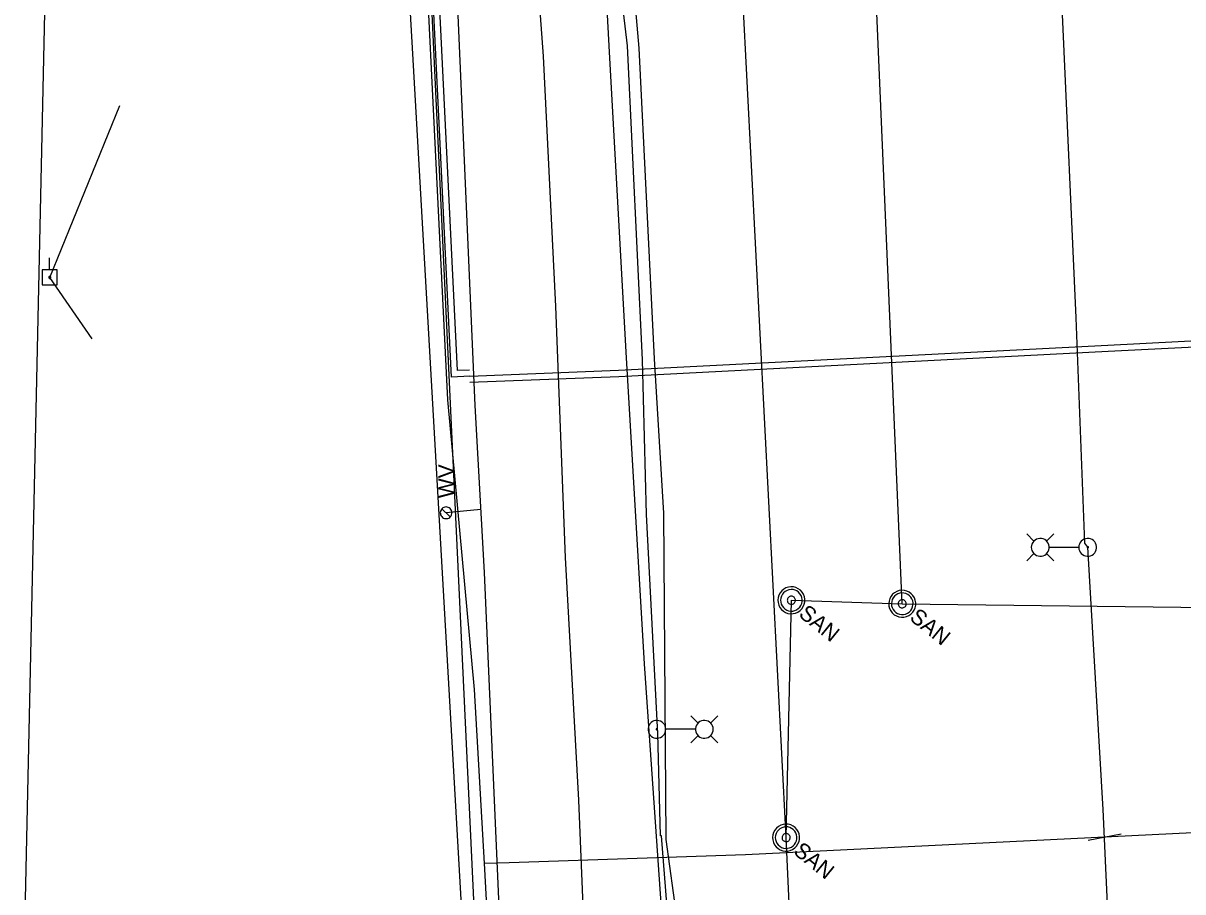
# Model space of a CAD drawing. Extents: x 596028 to 606371, y 330010 to 403088.
# Drawn here: x 604703.2 to 604986.5, y 334650.2 to 334862.4 of the extents above; entities that cross this region are included whole.
import ezdxf

# ---------------------------------------------------------------- set-up
doc = ezdxf.new("R2010")
doc.units = 0
for name, color, linetype in [('E_FTMS_Conduit', 7, 'Continuous'), ('E_LTG', 7, 'Continuous'), ('E_LTG_CID', 7, 'Continuous'), ('E_UTL_E_UG', 7, 'Continuous'), ('E_UTL_EPowerPole', 7, 'Continuous'), ('E_UTL_FO_UG_QWEST', 7, 'Continuous'), ('E_UTL_G_UG', 7, 'Continuous'), ('E_UTL_Overhead', 7, 'Continuous'), ('E_UTL_SAN_MH', 7, 'Continuous'), ('E_UTL_SAN_UG', 7, 'Continuous'), ('E_UTL_SAN_UG_MMSD', 7, 'Continuous'), ('E_UTL_T_UG', 7, 'Continuous'), ('E_UTL_TV_UG', 7, 'Continuous'), ('E_UTL_W', 7, 'Continuous'), ('E_UTL_W_UG', 7, 'Continuous')]:
    doc.layers.add(name, color=color, linetype=linetype)

msp = doc.modelspace()

# ---------------------------------------------------------------- linework, layer by layer
at = {"layer": 'E_FTMS_Conduit'}
msp.add_lwpolyline([(604879.25, 334317.86), (604874.33, 334402.45), (604871.01, 334441.38), (604869.22, 334499.65), (604867.19, 334547.69), (604865.66, 334623.82), (604860.3, 334662.92), (604859.68, 334742.73), (604857.4, 334780.45), (604853.68, 334856.29), (604850.24, 334895.79), (604847.27, 334936.94), (604849.45, 335010.26), (604843.22, 335054.36), (604842.26, 335092.55)], dxfattribs=at)
at = {"layer": 'E_LTG'}
for points in [[(604950.15, 334735.87), (604948.38, 334737.65)], [(604953.2, 334735.87), (604954.98, 334737.65)], [(604949.5, 334734.35), (604949.54, 334733.94), (604949.66, 334733.54), (604949.85, 334733.17), (604950.1, 334732.85), (604950.41, 334732.58), (604950.77, 334732.37), (604951.16, 334732.24), (604951.57, 334732.18), (604951.99, 334732.2), (604952.39, 334732.29), (604952.76, 334732.47), (604953.1, 334732.71), (604953.39, 334733.01), (604953.61, 334733.35), (604953.76, 334733.74), (604953.84, 334734.14), (604953.84, 334734.56), (604953.76, 334734.96), (604953.61, 334735.35), (604953.39, 334735.7), (604953.1, 334735.99), (604952.76, 334736.23), (604952.39, 334736.41), (604951.99, 334736.5), (604951.57, 334736.52), (604951.16, 334736.46), (604950.77, 334736.33), (604950.41, 334736.12), (604950.1, 334735.85), (604949.85, 334735.53), (604949.66, 334735.16), (604949.54, 334734.76), (604949.5, 334734.35)], [(604953.89, 334734.35), (604961.07, 334734.35)], [(604961.1, 334734.35), (604961.14, 334733.94), (604961.26, 334733.54), (604961.45, 334733.17), (604961.71, 334732.85), (604962.02, 334732.58), (604962.38, 334732.37), (604962.77, 334732.24), (604963.18, 334732.18), (604963.59, 334732.2), (604963.99, 334732.29), (604964.37, 334732.47), (604964.7, 334732.71), (604964.99, 334733.01), (604965.21, 334733.35), (604965.37, 334733.74), (604965.45, 334734.14), (604965.45, 334734.56), (604965.37, 334734.96), (604965.21, 334735.35), (604964.99, 334735.7), (604964.7, 334735.99), (604964.37, 334736.23), (604963.99, 334736.41), (604963.59, 334736.5), (604963.18, 334736.52), (604962.77, 334736.46), (604962.38, 334736.33), (604962.02, 334736.12), (604961.71, 334735.85), (604961.45, 334735.53), (604961.26, 334735.16), (604961.14, 334734.76), (604961.1, 334734.35)], [(604963.11, 334734.35), (604963.12, 334734.32), (604963.13, 334734.29), (604963.14, 334734.26), (604963.16, 334734.24), (604963.18, 334734.21), (604963.21, 334734.2), (604963.24, 334734.19), (604963.27, 334734.18), (604963.3, 334734.19), (604963.33, 334734.19), (604963.36, 334734.21), (604963.39, 334734.22), (604963.41, 334734.25), (604963.43, 334734.27), (604963.44, 334734.3), (604963.45, 334734.33), (604963.45, 334734.37), (604963.44, 334734.4), (604963.43, 334734.43), (604963.41, 334734.45), (604963.39, 334734.48), (604963.36, 334734.49), (604963.33, 334734.51), (604963.3, 334734.52), (604963.27, 334734.52), (604963.24, 334734.51), (604963.21, 334734.5), (604963.18, 334734.49), (604963.16, 334734.47), (604963.14, 334734.44), (604963.13, 334734.41), (604963.12, 334734.38), (604963.11, 334734.35)], [(604950.15, 334732.83), (604948.38, 334731.05)], [(604953.2, 334732.83), (604954.98, 334731.05)], [(604860.2, 334689.88), (604860.16, 334690.29), (604860.04, 334690.69), (604859.85, 334691.06), (604859.59, 334691.38), (604859.28, 334691.65), (604858.92, 334691.86), (604858.53, 334691.99), (604858.12, 334692.05), (604857.71, 334692.03), (604857.31, 334691.94), (604856.93, 334691.76), (604856.6, 334691.52), (604856.31, 334691.23), (604856.09, 334690.88), (604855.93, 334690.49), (604855.85, 334690.09), (604855.85, 334689.67), (604855.93, 334689.27), (604856.09, 334688.88), (604856.31, 334688.54), (604856.6, 334688.24), (604856.93, 334688), (604857.31, 334687.82), (604857.71, 334687.73), (604858.12, 334687.71), (604858.53, 334687.77), (604858.92, 334687.9), (604859.28, 334688.11), (604859.59, 334688.38), (604859.85, 334688.7), (604860.04, 334689.07), (604860.16, 334689.47), (604860.2, 334689.88)], [(604868.1, 334691.41), (604866.32, 334693.18)], [(604871.8, 334689.88), (604871.76, 334690.29), (604871.64, 334690.69), (604871.45, 334691.06), (604871.2, 334691.38), (604870.89, 334691.65), (604870.53, 334691.86), (604870.14, 334691.99), (604869.73, 334692.05), (604869.31, 334692.03), (604868.91, 334691.94), (604868.54, 334691.76), (604868.2, 334691.52), (604867.91, 334691.23), (604867.69, 334690.88), (604867.54, 334690.49), (604867.46, 334690.09), (604867.46, 334689.67), (604867.54, 334689.27), (604867.69, 334688.88), (604867.91, 334688.54), (604868.2, 334688.24), (604868.54, 334688), (604868.91, 334687.82), (604869.31, 334687.73), (604869.73, 334687.71), (604870.14, 334687.77), (604870.53, 334687.9), (604870.89, 334688.11), (604871.2, 334688.38), (604871.45, 334688.7), (604871.64, 334689.07), (604871.76, 334689.47), (604871.8, 334689.88)], [(604871.15, 334691.41), (604872.92, 334693.18)], [(604858.19, 334689.88), (604858.18, 334689.91), (604858.17, 334689.94), (604858.16, 334689.97), (604858.14, 334690), (604858.12, 334690.02), (604858.09, 334690.03), (604858.06, 334690.04), (604858.03, 334690.05), (604858, 334690.05), (604857.97, 334690.04), (604857.94, 334690.02), (604857.91, 334690.01), (604857.89, 334689.98), (604857.87, 334689.96), (604857.86, 334689.93), (604857.85, 334689.9), (604857.85, 334689.86), (604857.86, 334689.83), (604857.87, 334689.8), (604857.89, 334689.78), (604857.91, 334689.75), (604857.94, 334689.74), (604857.97, 334689.72), (604858, 334689.72), (604858.03, 334689.71), (604858.06, 334689.72), (604858.09, 334689.73), (604858.12, 334689.75), (604858.14, 334689.77), (604858.16, 334689.79), (604858.17, 334689.82), (604858.18, 334689.85), (604858.19, 334689.88)], [(604867.41, 334689.88), (604860.23, 334689.88)], [(604868.1, 334688.36), (604866.32, 334686.58)], [(604871.15, 334688.36), (604872.92, 334686.58)]]:
    msp.add_lwpolyline(points, dxfattribs=at)
at = {"layer": 'E_LTG_CID'}
for points in [[(604984.57, 334308.11), (604981.59, 334376.96), (604977.46, 334456.81), (604974.81, 334512.43), (604972.91, 334554.54), (604971.93, 334555.31), (604969.99, 334606.09), (604967.03, 334670.29), (604963.28, 334734.35), (604962.55, 334735.4), (604960.49, 334790.4), (604957.1, 334864.55), (604955.09, 334914.72), (604953.95, 334915.4), (604951.63, 334970.04), (604948.08, 335053.71), (604947.83, 335094)], [(604880.77, 334279.22), (604877.9, 334332.63), (604875.59, 334362.14), (604875.62, 334362.19), (604873, 334402.5), (604870.03, 334441.43), (604866.9, 334512.99), (604865.14, 334547.04), (604862.3, 334623.54), (604859.11, 334663.85), (604858.92, 334663.88), (604858.21, 334688.84), (604855.44, 334742.39), (604854.47, 334780.17), (604850.82, 334856.89), (604849.46, 334868.66), (604849.2, 334895.58), (604846.51, 334937.17), (604845.63, 335013.58), (604843.13, 335051.79), (604840.88, 335092.82)]]:
    msp.add_lwpolyline(points, dxfattribs=at)
at = {"layer": 'E_UTL_E_UG'}
msp.add_lwpolyline([(604861.75, 334225.99), (604854.45, 334356.74), (604852.93, 334403.87), (604848.36, 334473.21), (604845.77, 334520.34), (604845.77, 334520.23), (604841.27, 334614.96), (604838.91, 334672.58), (604835.72, 334731.86), (604833.33, 334793.2), (604830.28, 334854.41), (604827.22, 334896.47), (604826.3, 334974.48), (604823.31, 335011.26), (604820.86, 335070.81), (604819.86, 335112.84)], dxfattribs=at)
at = {"layer": 'E_UTL_EPowerPole'}
for points in [[(604709.65, 334802.16), (604709.65, 334805.07)], [(604711.49, 334802.16), (604707.81, 334802.16)], [(604707.81, 334802.16), (604707.81, 334798.47)], [(604711.49, 334798.47), (604711.49, 334802.16)], [(604709.92, 334800.32), (604709.92, 334800.37), (604709.9, 334800.41), (604709.88, 334800.45), (604709.85, 334800.49), (604709.82, 334800.51), (604709.78, 334800.54), (604709.74, 334800.55), (604709.69, 334800.56), (604709.65, 334800.56), (604709.6, 334800.55), (604709.56, 334800.53), (604709.53, 334800.5), (604709.49, 334800.47), (604709.47, 334800.43), (604709.45, 334800.39), (604709.44, 334800.34), (604709.44, 334800.3), (604709.45, 334800.25), (604709.47, 334800.21), (604709.49, 334800.17), (604709.53, 334800.14), (604709.56, 334800.11), (604709.6, 334800.1), (604709.65, 334800.08), (604709.69, 334800.08), (604709.74, 334800.09), (604709.78, 334800.1), (604709.82, 334800.13), (604709.85, 334800.16), (604709.88, 334800.19), (604709.9, 334800.23), (604709.92, 334800.28), (604709.92, 334800.32)], [(604707.81, 334798.47), (604711.49, 334798.47)]]:
    msp.add_lwpolyline(points, dxfattribs=at)
at = {"layer": 'E_UTL_FO_UG_QWEST'}
msp.add_lwpolyline([(604876.98, 334256.9), (604873.2, 334330.88), (604873.06, 334361.71), (604869.66, 334408.48), (604865.91, 334483.81), (604863.36, 334557.53), (604860.02, 334633.27), (604855.03, 334705.91), (604850.49, 334782.01), (604846.38, 334856.9), (604842.05, 334937.04), (604840.43, 335012.73), (604837.31, 335089.26)], dxfattribs=at)
at = {"layer": 'E_UTL_G_UG'}
msp.add_line((604815.94, 334657.1), (604813.42, 334699.61), dxfattribs=at)
for points in [[(604813.42, 334699.61), (604806.93, 334770.39), (604798.55, 334940.51), (604787.65, 334990.89)], [(604812.28, 334776.17), (604807.85, 334775.95), (604797.39, 334990.74), (604793.88, 334990.8)], [(604812.2, 334777.67), (604809.28, 334777.52), (604798.88, 334990.82)], [(604812.28, 334776.17), (604848.61, 334777.63), (604968.22, 334783.76), (605004.07, 334785.59), (605010.36, 334785.8)], [(604812.34, 334774.67), (604848.68, 334776.13), (604968.3, 334782.26), (605004.13, 334784.09), (605010.41, 334784.3)], [(604821.91, 334657.37), (604879.7, 334659.25), (605023.72, 334666.34)], [(604963.41, 334662.8), (604971.42, 334664.33)], [(604817.57, 334627.11), (604815.91, 334657.17), (604821.91, 334657.37)]]:
    msp.add_lwpolyline(points, dxfattribs=at)
at = {"layer": 'E_UTL_Overhead'}
for p, q in [((604709.68, 334800.32), (604726.78, 334842.33)), ((604720.04, 334785.26), (604709.68, 334800.32))]:
    msp.add_line(p, q, dxfattribs=at)
at = {"layer": 'E_UTL_SAN_MH'}
for points in [[(604893.44, 334719.33), (604893.78, 334719.86), (604894.03, 334720.43), (604894.15, 334721.05), (604894.16, 334721.68), (604894.05, 334722.29), (604893.83, 334722.88), (604893.5, 334723.41), (604893.07, 334723.87), (604892.57, 334724.24), (604892, 334724.51), (604891.39, 334724.67), (604890.77, 334724.71), (604890.15, 334724.63), (604889.55, 334724.43), (604889, 334724.13), (604888.52, 334723.73), (604888.13, 334723.24), (604887.83, 334722.68), (604887.64, 334722.09), (604887.57, 334721.46), (604887.62, 334720.84), (604887.79, 334720.23), (604888.07, 334719.67), (604888.45, 334719.17), (604888.92, 334718.75), (604889.46, 334718.43), (604890.05, 334718.22), (604890.67, 334718.12), (604891.29, 334718.14), (604891.91, 334718.28), (604892.48, 334718.53), (604893, 334718.89), (604893.44, 334719.33)], [(604892.92, 334719.75), (604893.2, 334720.17), (604893.4, 334720.63), (604893.5, 334721.12), (604893.51, 334721.62), (604893.42, 334722.12), (604893.24, 334722.59), (604892.97, 334723.01), (604892.63, 334723.38), (604892.23, 334723.68), (604891.78, 334723.89), (604891.29, 334724.02), (604890.79, 334724.05), (604890.29, 334723.99), (604889.81, 334723.83), (604889.38, 334723.59), (604888.99, 334723.26), (604888.68, 334722.87), (604888.44, 334722.43), (604888.29, 334721.95), (604888.23, 334721.45), (604888.27, 334720.95), (604888.41, 334720.47), (604888.63, 334720.02), (604888.94, 334719.62), (604889.31, 334719.28), (604889.74, 334719.03), (604890.21, 334718.86), (604890.71, 334718.78), (604891.21, 334718.79), (604891.7, 334718.9), (604892.16, 334719.11), (604892.57, 334719.39), (604892.92, 334719.75)], [(604920.53, 334718.47), (604920.88, 334719), (604921.12, 334719.58), (604921.25, 334720.19), (604921.26, 334720.82), (604921.15, 334721.43), (604920.92, 334722.02), (604920.59, 334722.55), (604920.16, 334723.01), (604919.66, 334723.39), (604919.09, 334723.65), (604918.49, 334723.81), (604917.86, 334723.85), (604917.24, 334723.77), (604916.64, 334723.58), (604916.09, 334723.27), (604915.61, 334722.87), (604915.22, 334722.38), (604914.92, 334721.83), (604914.74, 334721.23), (604914.67, 334720.6), (604914.72, 334719.98), (604914.88, 334719.37), (604915.16, 334718.81), (604915.54, 334718.31), (604916.01, 334717.89), (604916.55, 334717.57), (604917.14, 334717.36), (604917.76, 334717.26), (604918.39, 334717.28), (604919, 334717.42), (604919.57, 334717.67), (604920.09, 334718.03), (604920.53, 334718.47)], [(604920.02, 334718.89), (604920.29, 334719.31), (604920.49, 334719.77), (604920.59, 334720.26), (604920.6, 334720.76), (604920.51, 334721.26), (604920.33, 334721.73), (604920.07, 334722.15), (604919.72, 334722.52), (604919.32, 334722.82), (604918.87, 334723.03), (604918.38, 334723.16), (604917.88, 334723.19), (604917.38, 334723.13), (604916.91, 334722.97), (604916.47, 334722.73), (604916.08, 334722.4), (604915.77, 334722.01), (604915.53, 334721.57), (604915.38, 334721.09), (604915.33, 334720.59), (604915.37, 334720.09), (604915.5, 334719.61), (604915.72, 334719.16), (604916.03, 334718.76), (604916.4, 334718.43), (604916.83, 334718.17), (604917.3, 334718), (604917.8, 334717.92), (604918.3, 334717.93), (604918.79, 334718.05), (604919.25, 334718.25), (604919.66, 334718.53), (604920.02, 334718.89)], [(604891.64, 334720.79), (604891.75, 334720.94), (604891.82, 334721.12), (604891.86, 334721.3), (604891.86, 334721.49), (604891.83, 334721.68), (604891.76, 334721.85), (604891.66, 334722.01), (604891.53, 334722.15), (604891.38, 334722.26), (604891.21, 334722.34), (604891.03, 334722.39), (604890.84, 334722.4), (604890.66, 334722.38), (604890.48, 334722.32), (604890.31, 334722.23), (604890.17, 334722.11), (604890.05, 334721.96), (604889.96, 334721.79), (604889.91, 334721.61), (604889.88, 334721.43), (604889.9, 334721.24), (604889.95, 334721.06), (604890.03, 334720.89), (604890.15, 334720.74), (604890.29, 334720.61), (604890.45, 334720.52), (604890.63, 334720.45), (604890.81, 334720.42), (604891, 334720.43), (604891.18, 334720.47), (604891.36, 334720.55), (604891.51, 334720.65), (604891.64, 334720.79)], [(604918.73, 334719.93), (604918.84, 334720.09), (604918.91, 334720.26), (604918.95, 334720.44), (604918.95, 334720.63), (604918.92, 334720.82), (604918.85, 334720.99), (604918.75, 334721.15), (604918.63, 334721.29), (604918.47, 334721.4), (604918.3, 334721.48), (604918.12, 334721.53), (604917.93, 334721.54), (604917.75, 334721.52), (604917.57, 334721.46), (604917.4, 334721.37), (604917.26, 334721.25), (604917.14, 334721.1), (604917.05, 334720.93), (604917, 334720.76), (604916.98, 334720.57), (604916.99, 334720.38), (604917.04, 334720.2), (604917.13, 334720.03), (604917.24, 334719.88), (604917.38, 334719.76), (604917.54, 334719.66), (604917.72, 334719.59), (604917.9, 334719.57), (604918.09, 334719.57), (604918.28, 334719.61), (604918.45, 334719.69), (604918.6, 334719.8), (604918.73, 334719.93)], [(604892.15, 334661.33), (604892.49, 334661.86), (604892.74, 334662.44), (604892.86, 334663.05), (604892.87, 334663.68), (604892.76, 334664.3), (604892.54, 334664.88), (604892.21, 334665.41), (604891.78, 334665.87), (604891.28, 334666.25), (604890.71, 334666.52), (604890.1, 334666.67), (604889.48, 334666.71), (604888.85, 334666.63), (604888.26, 334666.44), (604887.71, 334666.13), (604887.23, 334665.73), (604886.83, 334665.24), (604886.54, 334664.69), (604886.35, 334664.09), (604886.28, 334663.46), (604886.33, 334662.84), (604886.5, 334662.23), (604886.78, 334661.67), (604887.16, 334661.17), (604887.63, 334660.75), (604888.17, 334660.43), (604888.76, 334660.22), (604889.38, 334660.12), (604890, 334660.14), (604890.62, 334660.28), (604891.19, 334660.53), (604891.71, 334660.89), (604892.15, 334661.33)], [(604891.63, 334661.75), (604891.91, 334662.17), (604892.1, 334662.63), (604892.21, 334663.12), (604892.21, 334663.62), (604892.13, 334664.12), (604891.95, 334664.59), (604891.68, 334665.01), (604891.34, 334665.38), (604890.94, 334665.68), (604890.48, 334665.9), (604890, 334666.02), (604889.5, 334666.05), (604889, 334665.99), (604888.52, 334665.83), (604888.08, 334665.59), (604887.7, 334665.26), (604887.38, 334664.87), (604887.15, 334664.43), (604887, 334663.95), (604886.94, 334663.45), (604886.98, 334662.95), (604887.12, 334662.47), (604887.34, 334662.02), (604887.65, 334661.62), (604888.02, 334661.29), (604888.45, 334661.03), (604888.92, 334660.86), (604889.42, 334660.78), (604889.92, 334660.8), (604890.41, 334660.91), (604890.87, 334661.11), (604891.28, 334661.39), (604891.63, 334661.75)], [(604890.35, 334662.79), (604890.46, 334662.95), (604890.53, 334663.12), (604890.57, 334663.3), (604890.57, 334663.49), (604890.54, 334663.68), (604890.47, 334663.85), (604890.37, 334664.01), (604890.24, 334664.15), (604890.09, 334664.26), (604889.92, 334664.34), (604889.74, 334664.39), (604889.55, 334664.4), (604889.36, 334664.38), (604889.19, 334664.32), (604889.02, 334664.23), (604888.88, 334664.11), (604888.76, 334663.96), (604888.67, 334663.8), (604888.61, 334663.62), (604888.59, 334663.43), (604888.61, 334663.24), (604888.66, 334663.06), (604888.74, 334662.89), (604888.86, 334662.74), (604889, 334662.62), (604889.16, 334662.52), (604889.34, 334662.46), (604889.52, 334662.43), (604889.71, 334662.43), (604889.89, 334662.47), (604890.07, 334662.55), (604890.22, 334662.66), (604890.35, 334662.79)]]:
    msp.add_lwpolyline(points, dxfattribs=at)
at = {"layer": 'E_UTL_SAN_UG'}
for p, q in [((604917.98, 334720.55), (604904.96, 335021.57)), ((604917.98, 334720.55), (604904.96, 335021.57)), ((604889.58, 334663.41), (604890.89, 334721.42)), ((604890.9, 334721.43), (604917.98, 334720.55)), ((604917.98, 334720.55), (605268.83, 334716.33))]:
    msp.add_line(p, q, dxfattribs=at)
at = {"layer": 'E_UTL_SAN_UG_MMSD'}
msp.add_line((604889.58, 334663.41), (604856.43, 335306.2), dxfattribs=at)
msp.add_lwpolyline([(604978.83, 333311.92), (604918.55, 334029.79), (604889.58, 334663.41)], dxfattribs=at)
at = {"layer": 'E_UTL_T_UG'}
for points in [[(604824.35, 334427), (604822.89, 334530.41), (604816.15, 334587.64), (604798.99, 334953.18), (604799.35, 335001.31)], [(604703.2, 334622.18), (604710.28, 334947.29)]]:
    msp.add_lwpolyline(points, dxfattribs=at)
at = {"layer": 'E_UTL_TV_UG'}
msp.add_lwpolyline([(604810.56, 334642.59), (604794.05, 334930.56), (604789.62, 334953.6), (604789.53, 334986.42), (604795.64, 335001.53), (604790.99, 335093.4), (604790.2, 335118.65), (604788.74, 335136.94), (604788.19, 335163.63), (604784.91, 335166.22)], dxfattribs=at)
at = {"layer": 'E_UTL_W'}
for points in [[(604806.52, 334744.21), (604806.25, 334744.18), (604805.99, 334744.1), (604805.75, 334743.98), (604805.54, 334743.81), (604805.36, 334743.61), (604805.22, 334743.37), (604805.13, 334743.12), (604805.1, 334742.85), (604805.11, 334742.58), (604805.17, 334742.31), (604805.29, 334742.07), (604805.44, 334741.85), (604805.64, 334741.66), (604805.87, 334741.51), (604806.12, 334741.41), (604806.38, 334741.36), (604806.66, 334741.36), (604806.92, 334741.41), (604807.17, 334741.51), (604807.4, 334741.66), (604807.6, 334741.85), (604807.76, 334742.07), (604807.87, 334742.31), (604807.93, 334742.58), (604807.94, 334742.85), (604807.91, 334743.12), (604807.82, 334743.37), (604807.68, 334743.61), (604807.5, 334743.81), (604807.29, 334743.98), (604807.05, 334744.1), (604806.79, 334744.18), (604806.52, 334744.21)], [(604807.53, 334741.77), (604805.51, 334743.79)]]:
    msp.add_lwpolyline(points, dxfattribs=at)
at = {"layer": 'E_UTL_W_UG'}
for points in [[(604848.13, 333846.41), (604848.93, 333858.58), (604847.5, 333944.73), (604845.77, 334042.88), (604845.13, 334077.17), (604844.27, 334161.95), (604839.18, 334215.87), (604837.01, 334265.02), (604832.72, 334352.02), (604829.86, 334407.8), (604827.89, 334453.7), (604825.43, 334498.81), (604823.81, 334547.5), (604822.62, 334574.16), (604815.88, 334728.21), (604813.65, 334769.04), (604806.31, 334937.47), (604805.78, 334961.33), (604795.52, 335171.8)], [(604815.01, 334743.56), (604806.52, 334742.78)]]:
    msp.add_lwpolyline(points, dxfattribs=at)

# ---------------------------------------------------------------- texts
at = {"layer": 'E_UTL_SAN_MH'}
for p in [(604892.42, 334717.66), (604919.51, 334716.8), (604891.13, 334659.66)]:
    msp.add_text('SAN', height=3.849, rotation=320.9476, dxfattribs=at).set_placement(p)
at = {"layer": 'E_UTL_W'}
msp.add_text('WV', height=3.85, rotation=90, dxfattribs=at).set_placement((604808.45, 334746.35))

doc.saveas('drawing.dxf')
